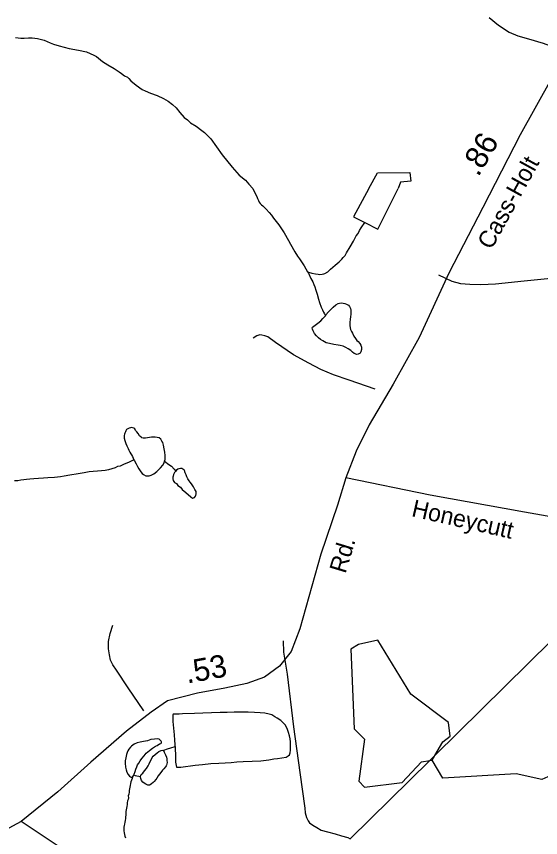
# Model space of a CAD drawing. Extents: x 2001466 to 2224147, y 644118 to 847247.
# Drawn here: x 2040702 to 2043610, y 678885 to 683440 of the extents above; entities that cross this region are included whole.
import ezdxf

# ---------------------------------------------------------------- set-up
doc = ezdxf.new("R2010")
doc.units = 0
for name, color, linetype in [('Exist Hydrographic Misc Water Feature', 7, 'Continuous'), ('Exist Road Non-System Type 51', 7, 'Continuous'), ('Exist Road Secondary Mileage Hundredths English Label', 7, 'Continuous'), ('Exist Road Secondary Type 51 Attributed', 7, 'Continuous'), ('Exist Road Secondary Type 51 Label', 7, 'Continuous'), ('Exist Utilities Electrical Transmission Line', 7, 'Continuous')]:
    doc.layers.add(name, color=color, linetype=linetype)

msp = doc.modelspace()

# ---------------------------------------------------------------- linework, layer by layer
at = {"layer": 'Exist Hydrographic Misc Water Feature'}
for p, q in [((2043008.7, 679314.4), (2043024, 679340.9)), ((2042995.1, 679312.4), (2043008.7, 679314.4)), ((2041347, 679220.1), (2041353, 679230.1))]:
    msp.add_line(p, q, dxfattribs=at)
for points in [[(2040698, 683323.7), (2040726.1, 683319.8), (2040746, 683319.8), (2040770, 683321.8), (2040790.1, 683321.9), (2040820, 683318), (2040856.1, 683308), (2040889.9, 683294.1), (2040908, 683286.1), (2040940, 683276.2), (2040994.1, 683262.3), (2041046.2, 683252.4), (2041090.1, 683242.5), (2041112.2, 683234.5), (2041132.1, 683224.6), (2041146.1, 683216.6), (2041180.1, 683190.6), (2041210.2, 683170.7), (2041244.3, 683150.8), (2041272.4, 683132.9), (2041284.3, 683122.9), (2041302.3, 683110.9), (2041318.3, 683103), (2041326.3, 683095), (2041336.3, 683083), (2041366.5, 683059), (2041400.3, 683035.1), (2041416.5, 683027.2), (2041446.5, 683013.2), (2041482.5, 683001.3), (2041518.4, 682985.3), (2041544.5, 682969.4), (2041568.5, 682951.5), (2041588.6, 682933.5), (2041608.7, 682907.6), (2041632.6, 682879.6), (2041650.7, 682865.6), (2041668.7, 682849.7), (2041698.7, 682831.7), (2041730.7, 682807.8), (2041744.8, 682795.8), (2041780.9, 682759.9), (2041843, 682672.1), (2041899.2, 682604.1), (2041938, 682559.8), (2041972.8, 682530.6), (2041991.9, 682508.7), (2042012.8, 682484.4)], [(2042656.7, 682485.9), (2042705.1, 682571.7), (2042884.9, 682574), (2042889.2, 682526.1), (2042833, 682520), (2042820.7, 682486.2)], [(2042012.8, 682484.4), (2042027, 682456.8), (2042035, 682440.8), (2042039.1, 682428.9), (2042045, 682418.9), (2042048.9, 682408.9), (2042055.1, 682402.9), (2042061.2, 682394.9), (2042069.2, 682388.9), (2042087, 682370.9), (2042105.1, 682353), (2042117.2, 682337), (2042129.1, 682321), (2042157.2, 682283.1), (2042187.3, 682239.1), (2042211.3, 682197.2), (2042223.4, 682177.3), (2042247.4, 682133.2), (2042261.5, 682109.3), (2042271.6, 682095.3), (2042297.6, 682055.4), (2042317.7, 682023.4)], [(2042656.7, 682485.9), (2042571.2, 682327.8), (2042635.1, 682295.9)], [(2042635.1, 682295.9), (2042707.3, 682260.1), (2042820.7, 682486.2)], [(2042317.7, 682023.4), (2042341.7, 682015.4), (2042361.8, 682011.5), (2042375.8, 682009.5), (2042385.8, 682007.5), (2042397.7, 682009.5), (2042407.7, 682011.5), (2042413.7, 682013.6), (2042429.7, 682023.6), (2042443.6, 682037.6), (2042457.6, 682049.7), (2042469.7, 682059.7), (2042481.6, 682069.7), (2042491.6, 682077.8), (2042507.4, 682093.8), (2042515.4, 682101.8), (2042525.4, 682113.8), (2042533.4, 682127.8), (2042553.3, 682161.8), (2042571.4, 682193.9), (2042579.4, 682207.9), (2042587.2, 682221.9), (2042597.2, 682235.9), (2042605.2, 682252), (2042615.3, 682268), (2042635.1, 682295.9)], [(2042317.7, 682023.4), (2042321.8, 682015.4), (2042335.8, 681985.4), (2042345.8, 681967.5), (2042351.8, 681953.5), (2042357.9, 681939.5), (2042363.9, 681921.5), (2042369.8, 681899.6), (2042378, 681871.5), (2042384, 681853.5), (2042392, 681827.6), (2042400.2, 681811.6), (2042406.1, 681799.6), (2042412, 681789.6), (2042416.1, 681779.6)], [(2042416.1, 681779.6), (2042418.2, 681783.6), (2042434.2, 681801.7), (2042450, 681817.7), (2042460, 681827.7), (2042474, 681839.8), (2042486.1, 681847.7), (2042494.1, 681849.7), (2042503.9, 681851.8), (2042514, 681849.8), (2042524, 681847.8), (2042534.1, 681843.9), (2042543.9, 681837.9), (2042550, 681829.9), (2042556, 681819.9), (2042558, 681809.9), (2042558, 681799.9), (2042558, 681787.9), (2042556, 681773.9), (2042554.1, 681759.9), (2042552.1, 681741.9), (2042552.3, 681723.9), (2042556.2, 681704), (2042560.3, 681692), (2042566.2, 681681.9), (2042574.2, 681665.9), (2042582.2, 681653.9), (2042590.4, 681642), (2042598.4, 681636), (2042606.4, 681626), (2042612.4, 681616), (2042616.3, 681606), (2042616.3, 681600), (2042616.3, 681592), (2042612.4, 681580.1), (2042608.5, 681572), (2042598.4, 681566), (2042590.4, 681564), (2042576.5, 681570), (2042566.5, 681578), (2042556.4, 681585.9), (2042542.5, 681595.9), (2042530.4, 681603.9), (2042514.4, 681609.9), (2042498.4, 681613.8), (2042486.3, 681615.8), (2042462.3, 681619.7), (2042438.3, 681625.7), (2042420.3, 681629.7), (2042402.4, 681639.6), (2042388.3, 681647.6), (2042378.4, 681657.6), (2042366.3, 681667.6), (2042356.3, 681681.6), (2042348.3, 681695.5), (2042344.2, 681705.5), (2042342.1, 681711.5), (2042344.2, 681715.5), (2042352.2, 681721.5), (2042374.3, 681737.5), (2042390.1, 681751.6), (2042402, 681763.6), (2042416.1, 681779.6)], [(2041523.8, 680972.1), (2041527.7, 680982.1), (2041527.7, 681004.1), (2041525.6, 681022.1), (2041521.5, 681042.1), (2041517.6, 681062.1), (2041513.5, 681076.1), (2041509.4, 681084.1), (2041503.5, 681094), (2041493.4, 681102), (2041483.4, 681104), (2041471.5, 681106), (2041451.4, 681106), (2041429.4, 681101.9), (2041417.5, 681099.9), (2041405.4, 681099.9), (2041397.5, 681101.9), (2041393.6, 681105.9), (2041385.6, 681113.9), (2041377.6, 681125.9), (2041369.6, 681135.8), (2041363.4, 681143.8), (2041359.5, 681151.8), (2041353.4, 681155.8), (2041345.4, 681157.8), (2041339.4, 681159.7), (2041335.5, 681157.7), (2041327.5, 681155.7), (2041319.5, 681151.7), (2041313.4, 681147.7), (2041309.5, 681141.7), (2041307.4, 681135.7), (2041303.5, 681127.7), (2041301.5, 681121.7), (2041299.4, 681115.7), (2041299.4, 681109.7), (2041299.4, 681099.7), (2041303.5, 681087.7), (2041309.7, 681071.7), (2041315.6, 681057.7), (2041321.6, 681043.7), (2041325.7, 681033.7), (2041331.6, 681021.8), (2041345.8, 680997.8), (2041353.8, 680979.8)], [(2041353.8, 680979.8), (2041327.7, 680967.8), (2041295.7, 680953.7), (2041277.9, 680945.7), (2041263.8, 680943.7), (2041249.8, 680935.6), (2041231.8, 680929.6), (2041213.9, 680925.5), (2041193.8, 680921.5), (2041173.7, 680919.5), (2041151.8, 680917.5), (2041127.8, 680915.4), (2041105.9, 680913.3), (2041078, 680907.3), (2041043.9, 680903.3), (2040998, 680895.2), (2040967.9, 680889.1), (2040945.9, 680885.1), (2040913.9, 680883), (2040876, 680881), (2040852, 680878.9), (2040823.9, 680876.8), (2040797.9, 680874.8), (2040775.9, 680872.8), (2040758.1, 680870.7), (2040744.2, 680868.7), (2040726.1, 680866.6), (2040710.1, 680864.6), (2040692.1, 680864.6)], [(2041353.8, 680979.8), (2041357.7, 680973.9), (2041365.7, 680957.9), (2041373.9, 680943.8), (2041381.9, 680929.8), (2041391.9, 680913.9), (2041399.9, 680903.9), (2041407.9, 680897.9), (2041419.8, 680892), (2041437.8, 680892), (2041449.7, 680896), (2041463.9, 680902), (2041481.9, 680916), (2041501.8, 680936.1), (2041513.7, 680950.1), (2041521.7, 680964.1), (2041523.8, 680972.1)], [(2041523.8, 680972.1), (2041547.8, 680954.2), (2041561.7, 680944.2), (2041577.9, 680928.2), (2041585.9, 680918.2)], [(2041585.9, 680918.2), (2041579.7, 680910.3), (2041573.8, 680898.2), (2041571.7, 680890.2), (2041569.9, 680884.2), (2041569.9, 680874.2), (2041572, 680866.2), (2041576.1, 680860.2), (2041579.9, 680854.2), (2041590, 680848.3), (2041598, 680838.3), (2041611.9, 680828.3), (2041622, 680816.3), (2041641.9, 680798.3), (2041670.2, 680774.4), (2041678.2, 680768.4), (2041684.1, 680768.5), (2041690.1, 680770.5), (2041696, 680778.5), (2041698.1, 680782.5), (2041699.9, 680792.5), (2041699.9, 680804.5), (2041691.9, 680816.5), (2041683.9, 680830.4), (2041673.9, 680846.4), (2041665.9, 680856.4), (2041659.9, 680864.4), (2041653.8, 680874.4), (2041647.8, 680886.4), (2041643.9, 680896.4), (2041637.8, 680908.4), (2041633.9, 680920.3), (2041631.8, 680924.3), (2041625.9, 680928.3), (2041619.7, 680932.3), (2041611.7, 680932.3), (2041603.7, 680930.3), (2041597.8, 680928.3), (2041589.8, 680922.2), (2041585.9, 680918.2)], [(2043024, 679340.9), (2043066.8, 679415), (2043107.8, 679446.9), (2043099.8, 679522.6), (2042890.8, 679681), (2042707.7, 679980.1), (2042598.9, 679956), (2042557.8, 679930.6), (2042574.9, 679487.3), (2042633.7, 679430.4), (2042600.7, 679198.1), (2042633.7, 679164.6), (2042841.8, 679189.9), (2042949.7, 679305.8), (2042995.1, 679312.4)], [(2041582.6, 679390.5), (2041582.6, 679372.5), (2041584.7, 679346.5), (2041584.7, 679322.5), (2041584.7, 679302.5), (2041588.8, 679284.5), (2041590.8, 679274.6), (2041614.8, 679274.6), (2041640.8, 679278.6), (2041668.7, 679282.6), (2041694.6, 679286.8), (2041734.6, 679290.8), (2041780.7, 679294.9), (2041824.6, 679297), (2041860.7, 679299.1), (2041892.7, 679301.1), (2041924.6, 679305.2), (2041960.7, 679307.3), (2042010.6, 679309.3), (2042058.7, 679311.4), (2042102.6, 679315.5), (2042130.5, 679321.6), (2042150.6, 679323.6), (2042198.6, 679331.7), (2042210.5, 679337.7), (2042216.4, 679343.7), (2042220.5, 679355.7), (2042222.6, 679369.7), (2042222.4, 679383.7), (2042222.4, 679415.7), (2042220.3, 679431.7), (2042216.2, 679449.7), (2042212.3, 679467.7), (2042206.4, 679483.6), (2042200.2, 679497.6), (2042192.2, 679509.6), (2042182.2, 679521.6), (2042168.2, 679533.5), (2042148.1, 679547.5), (2042136.3, 679555.5), (2042118.2, 679565.5), (2042104.1, 679569.4), (2042080.1, 679575.4), (2042054.2, 679577.4), (2042022.2, 679579.3), (2041988.2, 679581.3), (2041948.2, 679581.2), (2041910.1, 679581.1), (2041872.1, 679579), (2041832.2, 679578.9), (2041736.2, 679574.7), (2041690.3, 679572.6), (2041624.2, 679570.5), (2041604.1, 679568.5), (2041586.1, 679568.5), (2041576.3, 679568.5), (2041572.4, 679568.5), (2041570.3, 679564.5), (2041570.3, 679552.5), (2041570.3, 679528.5), (2041576.5, 679454.5), (2041578.5, 679424.5), (2041580.6, 679400.5), (2041580.6, 679394.5), (2041582.6, 679390.5)], [(2041353, 679230.1), (2041355, 679236.1), (2041360.7, 679252.1), (2041364.8, 679264.1), (2041370.8, 679278.1), (2041374.7, 679288.2), (2041380.8, 679298.2), (2041388.8, 679310.2), (2041398.7, 679324.2), (2041410.6, 679338.2), (2041422.7, 679352.2), (2041440.7, 679368.2), (2041456.5, 679380.3), (2041474.6, 679392.3), (2041482.5, 679396.3), (2041496.5, 679404.3), (2041502.4, 679406.3), (2041506.5, 679410.3), (2041506.5, 679416.3), (2041504.5, 679420.3), (2041494.4, 679430.3), (2041484.6, 679432.3), (2041468.6, 679430.3), (2041448.5, 679428.2), (2041428.6, 679422.2), (2041406.5, 679418.2), (2041388.6, 679414.1), (2041372.6, 679410.1), (2041354.6, 679402.1), (2041340.4, 679392), (2041334.7, 679386), (2041326.7, 679376.1), (2041320.8, 679366.1), (2041316.7, 679356.1), (2041312.6, 679346.1), (2041308.7, 679328), (2041304.8, 679310), (2041304.8, 679298), (2041306.8, 679276), (2041310.7, 679260), (2041314.8, 679248), (2041322.8, 679234.1), (2041329, 679226.1), (2041334.9, 679222.1), (2041338.8, 679220.1), (2041347, 679220.1)], [(2041518.6, 679368.4), (2041524.6, 679372.4), (2041534.6, 679374.4), (2041546.5, 679378.4), (2041552.5, 679380.5), (2041558.6, 679382.5), (2041582.6, 679390.5)], [(2041390.9, 679222.2), (2041392.9, 679230.2), (2041395, 679234.2), (2041403, 679242.2), (2041412.8, 679254.3), (2041422.9, 679268.2), (2041432.7, 679282.2), (2041438.9, 679294.2), (2041454.7, 679328.3), (2041460.6, 679336.3), (2041472.7, 679346.3), (2041482.8, 679354.4), (2041492.6, 679362.4), (2041504.7, 679368.4), (2041514.5, 679370.4), (2041518.6, 679368.4)], [(2041518.6, 679368.4), (2041522.7, 679358.4), (2041528.7, 679344.4), (2041534.6, 679330.4), (2041536.7, 679322.4), (2041536.7, 679312.4), (2041538.7, 679300.4), (2041534.8, 679286.4), (2041532.8, 679282.4), (2041528.7, 679276.4), (2041520.7, 679266.4), (2041512.7, 679258.4), (2041502.8, 679246.4), (2041488.9, 679226.4), (2041480.9, 679214.4), (2041475, 679206.4), (2041467, 679196.3), (2041460.8, 679190.3), (2041451, 679182.3), (2041444.8, 679178.3), (2041440.9, 679176.3), (2041430.9, 679176.2), (2041420.8, 679180.2), (2041411, 679186.2), (2041403, 679192.2), (2041396.8, 679202.2), (2041392.9, 679212.2), (2041390.9, 679222.2)], [(2043766.8, 679272.8), (2043616.7, 679207), (2043474.8, 679239.3), (2043066.8, 679214.8), (2043008.7, 679314.4)], [(2041347, 679220.1), (2041345, 679212.1), (2041340.9, 679204.1), (2041337, 679194.1), (2041334.9, 679184.1), (2041333.1, 679174.1), (2041331, 679164.1), (2041329, 679156.1), (2041327.1, 679146.1), (2041327.1, 679136.1), (2041325.1, 679126.1), (2041323, 679116), (2041323.2, 679106.1), (2041321.2, 679096.1), (2041319.1, 679088.1), (2041317.1, 679078.1), (2041317.1, 679068.1), (2041315.2, 679058), (2041313.2, 679048), (2041311.3, 679038), (2041309.3, 679030), (2041309.3, 679020), (2041309.3, 679010), (2041307.2, 679000), (2041307.2, 678990), (2041305.2, 678980), (2041303.3, 678970), (2041301.5, 678960.1), (2041299.4, 678952.1), (2041297.4, 678942.1), (2041297.4, 678932.1), (2041297.4, 678922), (2041299.4, 678912), (2041301.5, 678902), (2041303.5, 678892.1), (2041307.4, 678884.1)], [(2041390.9, 679222.2), (2041380.8, 679224.2), (2041371, 679226.2), (2041363, 679228.1), (2041353, 679230.1)]]:
    msp.add_lwpolyline(points, dxfattribs=at)
at = {"layer": 'Exist Road Non-System Type 51'}
for points in [[(2043325.3, 683434.7), (2043376.6, 683392.2), (2043435.8, 683353), (2043483.4, 683332), (2043543, 683314.8), (2043624.6, 683291.2), (2043680.2, 683272), (2043741.6, 683244.8)], [(2043042.7, 682006.7), (2043118, 681971.2), (2043165.7, 681958.2), (2043217.7, 681955.2), (2043277.6, 681951.9), (2043359.7, 681956.3), (2043518, 681973.1), (2043794.6, 682001.5), (2044093.1, 682027.4)], [(2042691.8, 681371.8), (2042548.8, 681422.7), (2042461.4, 681452.5), (2042390, 681482), (2042324.8, 681517.3), (2042239.7, 681563), (2042139.1, 681631.1), (2042097.7, 681661.9), (2042079.8, 681668.3), (2042063.9, 681672.6), (2042051.9, 681672.8), (2042035.8, 681667.2), (2042015.6, 681655.6)], [(2041409.5, 679587.9), (2041322.1, 679715.6), (2041258.1, 679812.9), (2041236.7, 679843.4), (2041223.2, 679869.7), (2041217.8, 679897.8), (2041212.5, 679931.9), (2041213.3, 679971.9), (2041222.2, 680017.7), (2041237.2, 680063.4)], [(2042181.4, 679976.2), (2042184.1, 679914.1), (2042203.6, 679791.7), (2042239.7, 679499), (2042274.5, 679246.3), (2042302.5, 679047.7), (2042304, 679021.7), (2042311.4, 678995.5), (2042321.1, 678977.3), (2042328.8, 678967.2), (2042346.6, 678952.8), (2042368.3, 678940.4), (2042392, 678925.9), (2042427.8, 678917.2), (2042469.6, 678906.3), (2042505.3, 678893.6), (2042541.2, 678884.9), (2042553.4, 678877.2)]]:
    msp.add_lwpolyline(points, dxfattribs=at)
at = {"layer": 'Exist Road Secondary Type 51 Attributed'}
for points in [[(2044064.6, 685056.4), (2044040.3, 684963.4), (2044021.8, 684810.3), (2043980.1, 684442.7), (2043955.8, 684195.5), (2043931, 683913.4), (2043922.6, 683697.9), (2043901, 683595.5), (2043865.1, 683472.9), (2043784.8, 683297.6), (2043667.7, 683091.6), (2043497.2, 682782.1), (2043290.3, 682379.6), (2043100.8, 682016.3), (2042937.2, 681659.2), (2042792, 681400.4), (2042659, 681174.4), (2042587.3, 681028.6), (2042529.7, 680879.6)], [(2042529.7, 680879.6), (2042482.7, 680728.6), (2042391.4, 680457.1), (2042274.3, 680043), (2042225.7, 679916.3), (2042162.4, 679836), (2042077.9, 679774.7), (2041980.8, 679738.8), (2041858.4, 679713.4), (2041706.4, 679686), (2041539.6, 679643.7), (2041448.8, 679580.4), (2041312.6, 679474.7), (2041114.2, 679303.6), (2040932.6, 679138.8), (2040729.4, 678974)], [(2047102.6, 680619.7), (2046703, 680602.9), (2046086.6, 680577.5), (2045519.7, 680547.9), (2045200.9, 680541.6), (2044709, 680564.8), (2044293.1, 680575.4), (2044013.4, 680602.9), (2043521.5, 680689.5), (2042997.9, 680784.5), (2042529.7, 680879.6)], [(2040729.4, 678974), (2040636, 678923.3), (2040509.3, 678853.6), (2040289.7, 678764.9), (2040114.5, 678682.5), (2040002.6, 678591.6), (2039729.2, 678359.2), (2039418.9, 678055), (2039250, 677898.7), (2038968.1, 677695.8), (2038801.3, 677588.1), (2038611.3, 677499.4), (2038459.3, 677414.9), (2038324.2, 677300.8), (2038161.6, 677121.2), (2038033.9, 676986), (2037795.3, 676728.2)], [(2043108.3, 677828), (2042846.4, 677908.2), (2042053.6, 678130), (2041878.4, 678187), (2041760.2, 678252.5), (2041561.7, 678375.1), (2041214.4, 678637), (2040961.1, 678818.7), (2040729.4, 678974)]]:
    msp.add_lwpolyline(points, dxfattribs=at)
at = {"layer": 'Exist Utilities Electrical Transmission Line'}
for p, q in [((2043671.2, 679978.7), (2043024, 679340.9)), ((2043024, 679340.9), (2042995.1, 679312.4)), ((2042995.1, 679312.4), (2042553.4, 678877.2))]:
    msp.add_line(p, q, dxfattribs=at)

# ---------------------------------------------------------------- texts
at = {"layer": 'Exist Road Secondary Mileage Hundredths English Label'}
for s, rotation, p in [('.86', 59.4791, (2043264.1, 682545.9)), ('.53', 10.2417, (2041649, 679739.1))]:
    msp.add_text(s, height=125, rotation=rotation, dxfattribs=at).set_placement(p)
at = {"layer": 'Exist Road Secondary Type 51 Label'}
for s, rotation, p in [('Cass-Holt', 61.2216, (2043337, 682141.1)), ('Honeycutt', 347.1775, (2042889.4, 680668.2)), ('Rd.', 73.21, (2042527.4, 680345.3))]:
    msp.add_text(s, height=95, rotation=rotation, dxfattribs=at).set_placement(p)

doc.saveas('drawing.dxf')
